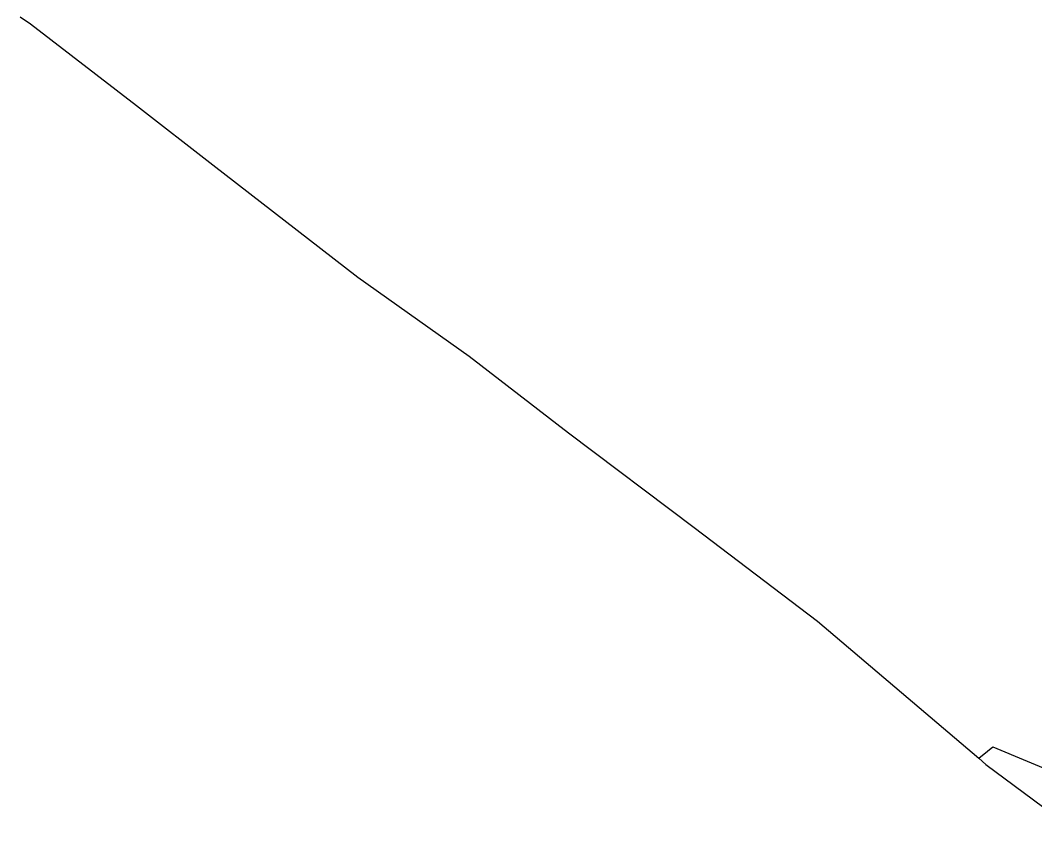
# Model space of a CAD drawing. Extents: x -749173 to -746119, y -1132678 to -1130338.
# Drawn here: x -748864.2 to -748525.1, y -1132501.9 to -1132234.2 of the extents above; entities that cross this region are included whole.
import ezdxf

# ---------------------------------------------------------------- set-up
doc = ezdxf.new("R2010")
doc.units = 0
doc.layers.add('Vrstva 1', color=7, linetype='Continuous')
doc.layers.add('Vrstva 13', color=7, linetype='Continuous')

msp = doc.modelspace()

# ---------------------------------------------------------------- linework, layer by layer
at = {"layer": 'Vrstva 1'}
for points in [[(-748543.75, -1132481.02), (-748540.85, -1132478.58)], [(-748540.85, -1132478.58), (-748539.15, -1132477.15)], [(-748539.15, -1132477.15), (-748507.38, -1132490.4)]]:
    msp.add_lwpolyline(points, dxfattribs=at)
at = {"layer": 'Vrstva 13'}
for points in [[(-748864.19, -1132233.05), (-748860.75, -1132235.42)], [(-748860.75, -1132235.42), (-748825.39, -1132262.75)], [(-748825.39, -1132262.75), (-748799.8, -1132282.58)], [(-748799.8, -1132282.58), (-748751.38, -1132320.16)], [(-748751.38, -1132320.16), (-748714.13, -1132346.52)], [(-748714.13, -1132346.52), (-748680.97, -1132372.19)], [(-748680.97, -1132372.19), (-748638.98, -1132403.84)], [(-748638.98, -1132403.84), (-748597.7, -1132435.11)], [(-748597.7, -1132435.11), (-748543.75, -1132481.02)], [(-748543.75, -1132481.02), (-748541.47, -1132483.03)], [(-748541.47, -1132483.03), (-748516.03, -1132501.88)]]:
    msp.add_lwpolyline(points, dxfattribs=at)

doc.saveas('drawing.dxf')
